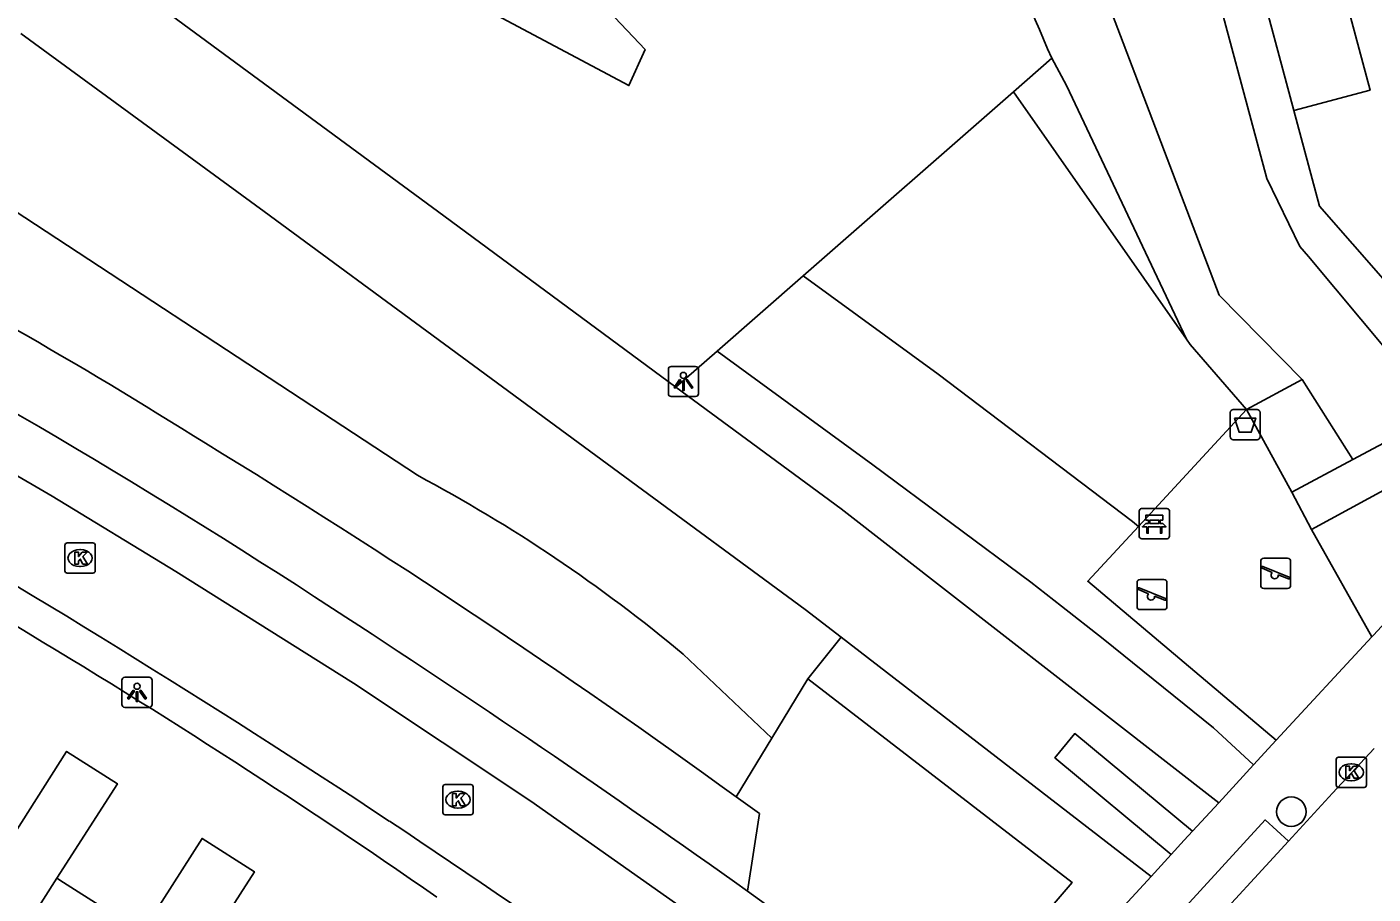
# Model space of a CAD drawing. Extents: x 158474 to 159560, y 388525 to 389605.
# Drawn here: x 159116.32 to 159160.89, y 389315.52 to 389344.24 of the extents above; entities that cross this region are included whole.
import ezdxf

# ---------------------------------------------------------------- set-up
doc = ezdxf.new("R2010")
doc.units = 0
for name, color, linetype in [('IMGEO_Afvalbak', 7, 'Continuous'), ('IMGEO_Bank', 7, 'Continuous'), ('IMGEO_Boom', 7, 'Continuous'), ('IMGEO_Fietspad_gesloten', 7, 'Continuous'), ('IMGEO_Groenvoorziening', 7, 'Continuous'), ('IMGEO_Kolk', 7, 'Continuous'), ('IMGEO_Lichtpunt', 7, 'Continuous'), ('IMGEO_Loofbos', 7, 'Continuous'), ('IMGEO_Pand', 7, 'Continuous'), ('IMGEO_Parkeervlak_open', 7, 'Continuous'), ('IMGEO_Rijbaan_lokaal_open', 7, 'Continuous'), ('IMGEO_Speelvoorziening', 7, 'Continuous'), ('IMGEO_Voetpad_open', 7, 'Continuous'), ('IMGEO_Waterloop', 7, 'Continuous')]:
    doc.layers.add(name, color=color, linetype=linetype)

msp = doc.modelspace()

# ---------------------------------------------------------------- linework, layer by layer
at = {"layer": 'IMGEO_Afvalbak'}
for p, q in [((159156.162, 389330.668), (159156.162, 389331.468)), ((159156.162, 389331.468), (159156.162, 389330.668)), ((159156.262, 389331.568), (159157.052, 389331.568)), ((159157.052, 389331.568), (159156.262, 389331.568)), ((159157.152, 389331.468), (159157.152, 389330.668)), ((159157.152, 389330.668), (159157.152, 389331.468)), ((159157.052, 389330.568), (159156.262, 389330.568)), ((159156.262, 389330.568), (159157.052, 389330.568))]:
    msp.add_line(p, q, dxfattribs=at)
msp.add_lwpolyline([(159156.305, 389331.282), (159157.009, 389331.282), (159156.86, 389330.812), (159156.454, 389330.812), (159156.305, 389331.282)], dxfattribs=at)
for centre, start, end in [((159156.262, 389331.468), 90, 180), ((159156.262, 389331.468), 90, 180), ((159157.052, 389331.468), 0, 90), ((159157.052, 389331.468), 360, 90), ((159156.262, 389330.668), 180, 270), ((159156.262, 389330.668), 180, 270), ((159157.052, 389330.668), 270, 0), ((159157.052, 389330.668), 270, 0)]:
    msp.add_arc(centre, 0.1, start, end, dxfattribs=at)
at = {"layer": 'IMGEO_Bank'}
for p, q in [((159153.15, 389327.361), (159153.15, 389328.202)), ((159153.15, 389328.202), (159153.15, 389327.361)), ((159153.225, 389328.286), (159154.066, 389328.286)), ((159154.066, 389328.286), (159153.225, 389328.286)), ((159153.459, 389327.792), (159153.459, 389327.898)), ((159153.503, 389327.898), (159153.503, 389327.792)), ((159153.791, 389327.904), (159153.509, 389327.904)), ((159153.797, 389327.792), (159153.797, 389327.898)), ((159153.841, 389327.898), (159153.841, 389327.792)), ((159154.15, 389328.211), (159154.15, 389327.37)), ((159154.15, 389327.37), (159154.15, 389328.211)), ((159153.847, 389327.684), (159153.454, 389327.684)), ((159153.509, 389327.786), (159153.791, 389327.786)), ((159154.075, 389327.286), (159153.234, 389327.286)), ((159153.234, 389327.286), (159154.075, 389327.286))]:
    msp.add_line(p, q, dxfattribs=at)
for points in [[(159153.453, 389327.904), (159153.367, 389327.904), (159153.367, 389328.065), (159153.93, 389328.065), (159153.93, 389327.904), (159153.847, 389327.904)], [(159153.397, 389327.684), (159153.255, 389327.684), (159153.367, 389327.786), (159153.453, 389327.786)], [(159153.447, 389327.677), (159153.447, 389327.47), (159153.404, 389327.47), (159153.404, 389327.677)], [(159153.847, 389327.786), (159153.93, 389327.786), (159154.042, 389327.684), (159153.903, 389327.684)], [(159153.897, 389327.677), (159153.897, 389327.47), (159153.853, 389327.47), (159153.853, 389327.677)]]:
    msp.add_lwpolyline(points, dxfattribs=at)
for centre, radius, start, end in [((159153.228, 389328.208), 0.0779, 92.4484, 184.2845), ((159153.228, 389328.208), 0.0779, 92.4484, 184.2845), ((159153.452, 389327.897), 0.00671, 2.8957, 87.1043), ((159153.509, 389327.897), 0.00671, 92.8957, 177.1043), ((159153.791, 389327.897), 0.00671, 2.8957, 87.1043), ((159153.848, 389327.897), 0.00671, 92.8957, 177.1043), ((159154.072, 389328.208), 0.0779, 2.4484, 94.2845), ((159154.072, 389328.208), 0.0779, 2.4484, 94.2845), ((159153.397, 389327.677), 0.00671, 2.8957, 87.1043), ((159153.454, 389327.677), 0.00671, 92.8957, 177.1043), ((159153.452, 389327.793), 0.00671, 272.8957, 357.1043), ((159153.509, 389327.793), 0.00671, 182.8957, 267.1043), ((159153.791, 389327.793), 0.00671, 272.8957, 357.1043), ((159153.848, 389327.793), 0.00671, 182.8957, 267.1043), ((159153.846, 389327.677), 0.00671, 2.8957, 87.1043), ((159153.903, 389327.677), 0.00671, 92.8957, 177.1043), ((159153.228, 389327.364), 0.0779, 182.4484, 274.2845), ((159153.228, 389327.364), 0.0779, 182.4484, 274.2845), ((159154.072, 389327.364), 0.0779, 272.4484, 4.2845), ((159154.072, 389327.364), 0.0779, 272.4484, 4.2845)]:
    msp.add_arc(centre, radius, start, end, dxfattribs=at)
at = {"layer": 'IMGEO_Boom'}
msp.add_circle((159158.185, 389318.244), 0.489, dxfattribs=at)
at = {"layer": 'IMGEO_Fietspad_gesloten'}
for points in [[(159137.812, 389332.31), (159130.123, 389337.986), (159106.525, 389355.35), (159089.561, 389367.215), (159071.236, 389379.256), (159068.025, 389381.035), (159064.668, 389382.521), (159061.191, 389383.7), (159058.087, 389384.471), (159057.024, 389384.498)], [(159116.115, 389344.018), (159124.177, 389338.131), (159142.095, 389324.945), (159143.278, 389324.031)], [(159155.783, 389318.538), (159143.282, 389328.272), (159137.812, 389332.31)], [(159143.278, 389324.031), (159153.546, 389316.098)], [(159154.212, 389316.829), (159150.359, 389320.034), (159151.015, 389320.833), (159154.919, 389317.602)], [(159155.783, 389318.538), (159154.919, 389317.602)], [(159154.212, 389316.829), (159153.546, 389316.098)]]:
    msp.add_lwpolyline(points, dxfattribs=at)
at = {"layer": 'IMGEO_Groenvoorziening'}
for points in [[(159148.989, 389342.095), (159154.713, 389333.897)], [(159129.25, 389329.388), (159113.098, 389339.992)], [(159142.023, 389335.997), (159146.49, 389332.739), (159152.928, 389327.854), (159153.127, 389327.697)], [(159139.172, 389333.501), (159144.332, 389329.734), (159149.563, 389325.844), (159150.575, 389325.054), (159151.957, 389323.974), (159155.613, 389321.026), (159156.933, 389319.795)], [(159156.704, 389331.566), (159153.127, 389327.697)], [(159153.127, 389327.697), (159151.446, 389325.879), (159157.68, 389320.609)], [(159160.855, 389324.039), (159158.857, 389327.591)], [(159142.178, 389322.648), (159143.278, 389324.031)], [(159140.981, 389320.678), (159138.054, 389323.465)], [(159140.981, 389320.678), (159142.178, 389322.648)], [(159142.178, 389322.648), (159150.929, 389315.899), (159149.663, 389314.423), (159146.135, 389311.304)], [(159139.804, 389318.742), (159140.981, 389320.678)]]:
    msp.add_lwpolyline(points, dxfattribs=at)
msp.add_arc((159104.928, 389283.73), 51.732, 50.1824, 61.9552, dxfattribs=at)
at = {"layer": 'IMGEO_Kolk'}
for p, q in [((159117.582, 389326.22), (159117.582, 389327.072)), ((159117.657, 389327.146), (159118.509, 389327.146)), ((159118.583, 389327.072), (159118.583, 389326.22)), ((159118.07, 389326.926), (159118.095, 389326.926)), ((159118.509, 389326.146), (159117.657, 389326.146)), ((159118.093, 389326.366), (159118.068, 389326.366)), ((159159.671, 389319.125), (159159.671, 389319.977)), ((159159.746, 389320.051), (159160.598, 389320.051)), ((159160.672, 389319.977), (159160.672, 389319.125)), ((159160.159, 389319.831), (159160.184, 389319.831)), ((159130.094, 389318.218), (159130.094, 389319.07)), ((159130.169, 389319.144), (159131.021, 389319.144)), ((159131.095, 389319.07), (159131.095, 389318.218)), ((159160.598, 389319.051), (159159.746, 389319.051)), ((159160.182, 389319.271), (159160.157, 389319.271)), ((159130.582, 389318.924), (159130.607, 389318.924)), ((159131.021, 389318.144), (159130.169, 389318.144)), ((159130.605, 389318.364), (159130.58, 389318.364))]:
    msp.add_line(p, q, dxfattribs=at)
for points in [[(159117.582, 389326.22), (159117.582, 389327.072)], [(159117.657, 389327.146), (159118.509, 389327.146)], [(159118.583, 389327.072), (159118.583, 389326.22)], [(159117.903, 389326.846), (159118.026, 389326.846), (159118.026, 389326.695), (159118.156, 389326.846), (159118.32, 389326.846), (159118.174, 389326.695), (159118.327, 389326.446), (159118.175, 389326.446), (159118.09, 389326.61), (159118.026, 389326.543), (159118.026, 389326.446), (159117.903, 389326.446), (159117.903, 389326.846)], [(159118.509, 389326.146), (159117.657, 389326.146)], [(159159.671, 389319.125), (159159.671, 389319.977)], [(159159.746, 389320.051), (159160.598, 389320.051)], [(159160.672, 389319.977), (159160.672, 389319.125)], [(159159.992, 389319.751), (159160.115, 389319.751), (159160.115, 389319.6), (159160.245, 389319.751), (159160.409, 389319.751), (159160.263, 389319.6), (159160.416, 389319.351), (159160.264, 389319.351), (159160.179, 389319.515), (159160.115, 389319.448), (159160.115, 389319.351), (159159.992, 389319.351), (159159.992, 389319.751)], [(159130.094, 389318.218), (159130.094, 389319.07)], [(159130.169, 389319.144), (159131.021, 389319.144)], [(159131.095, 389319.07), (159131.095, 389318.218)], [(159160.598, 389319.051), (159159.746, 389319.051)], [(159130.415, 389318.844), (159130.538, 389318.844), (159130.538, 389318.693), (159130.668, 389318.844), (159130.832, 389318.844), (159130.686, 389318.693), (159130.839, 389318.444), (159130.687, 389318.444), (159130.602, 389318.608), (159130.538, 389318.541), (159130.538, 389318.444), (159130.415, 389318.444), (159130.415, 389318.844)], [(159131.021, 389318.144), (159130.169, 389318.144)]]:
    msp.add_lwpolyline(points, dxfattribs=at)
for centre, start, end in [((159117.659, 389327.07), 91.552, 178.448), ((159117.659, 389327.07), 91.552, 178.448), ((159118.507, 389327.07), 1.552, 88.448), ((159118.507, 389327.07), 1.552, 88.448), ((159117.659, 389326.222), 181.552, 268.448), ((159117.659, 389326.222), 181.552, 268.448), ((159118.507, 389326.222), 271.552, 358.448), ((159118.507, 389326.222), 271.552, 358.448), ((159159.748, 389319.975), 91.552, 178.448), ((159159.748, 389319.975), 91.552, 178.448), ((159160.596, 389319.975), 1.552, 88.448), ((159160.596, 389319.975), 1.552, 88.448), ((159130.171, 389319.068), 91.552, 178.448), ((159130.171, 389319.068), 91.552, 178.448), ((159131.019, 389319.068), 1.552, 88.448), ((159131.019, 389319.068), 1.552, 88.448), ((159159.748, 389319.127), 181.552, 268.448), ((159159.748, 389319.127), 181.552, 268.448), ((159160.596, 389319.127), 271.552, 358.448), ((159160.596, 389319.127), 271.552, 358.448), ((159130.171, 389318.22), 181.552, 268.448), ((159130.171, 389318.22), 181.552, 268.448), ((159131.019, 389318.22), 271.552, 358.448), ((159131.019, 389318.22), 271.552, 358.448)]:
    msp.add_arc(centre, 0.0765, start, end, dxfattribs=at)
for centre, major_axis, ratio, start_param, end_param in [((159118.069, 389326.646), (-0.387, 0.002), 0.722429, 4.712389, 7.853982), ((159118.094, 389326.646), (-0.39, 0.002), 0.717154, 1.570796, 4.712389), ((159160.158, 389319.551), (-0.387, 0.002), 0.722429, 4.712389, 7.853982), ((159160.183, 389319.551), (-0.39, 0.002), 0.717154, 1.570796, 4.712389), ((159130.581, 389318.644), (-0.387, 0.002), 0.722429, 4.712389, 7.853982), ((159130.606, 389318.644), (-0.39, 0.002), 0.717154, 1.570796, 4.712389)]:
    msp.add_ellipse(centre, major_axis=major_axis, ratio=ratio, start_param=start_param, end_param=end_param, dxfattribs=at)
at = {"layer": 'IMGEO_Lichtpunt'}
for p, q in [((159137.56, 389332.898), (159137.56, 389332.091)), ((159137.56, 389332.898), (159137.56, 389332.091)), ((159138.462, 389332.993), (159137.654, 389332.993)), ((159138.462, 389332.993), (159137.654, 389332.993)), ((159138.556, 389332.091), (159138.556, 389332.898)), ((159138.556, 389332.091), (159138.556, 389332.898)), ((159137.654, 389331.997), (159138.462, 389331.997)), ((159137.654, 389331.997), (159138.462, 389331.997)), ((159119.468, 389322.602), (159119.468, 389321.795)), ((159119.468, 389322.602), (159119.468, 389321.795)), ((159120.37, 389322.697), (159119.562, 389322.697)), ((159120.37, 389322.697), (159119.562, 389322.697)), ((159120.464, 389321.795), (159120.464, 389322.602)), ((159120.464, 389321.795), (159120.464, 389322.602)), ((159119.562, 389321.701), (159120.37, 389321.701)), ((159119.562, 389321.701), (159120.37, 389321.701))]:
    msp.add_line(p, q, dxfattribs=at)
for points in [[(159137.934, 389332.562), (159137.973, 389332.534), (159137.785, 389332.272), (159137.747, 389332.299), (159137.934, 389332.562)], [(159138.036, 389332.514), (159138.083, 389332.514), (159138.083, 389332.192), (159138.036, 389332.192), (159138.036, 389332.514)], [(159138.146, 389332.534), (159138.184, 389332.561), (159138.371, 389332.299), (159138.332, 389332.271), (159138.146, 389332.534)], [(159119.842, 389322.266), (159119.881, 389322.238), (159119.693, 389321.976), (159119.655, 389322.003), (159119.842, 389322.266)], [(159119.944, 389322.218), (159119.991, 389322.218), (159119.991, 389321.896), (159119.944, 389321.896), (159119.944, 389322.218)], [(159120.054, 389322.238), (159120.092, 389322.265), (159120.279, 389322.003), (159120.24, 389321.975), (159120.054, 389322.238)]]:
    msp.add_lwpolyline(points, dxfattribs=at)
for centre in [(159138.059, 389332.696), (159119.967, 389322.4)]:
    msp.add_circle(centre, 0.0994, dxfattribs=at)
for centre, start, end in [((159137.654, 389332.898), 90, 180), ((159137.654, 389332.898), 90, 180), ((159138.462, 389332.898), 0, 90), ((159138.462, 389332.898), 0, 90), ((159137.654, 389332.091), 180, 270), ((159137.654, 389332.091), 180, 270), ((159138.462, 389332.091), 270, 0), ((159138.462, 389332.091), 270, 360), ((159119.562, 389322.602), 90, 180), ((159119.562, 389322.602), 90, 180), ((159120.37, 389322.602), 0, 90), ((159120.37, 389322.602), 0, 90), ((159119.562, 389321.795), 180, 270), ((159119.562, 389321.795), 180, 270), ((159120.37, 389321.795), 270, 0), ((159120.37, 389321.795), 270, 360)]:
    msp.add_arc(centre, 0.0946, start, end, dxfattribs=at)
at = {"layer": 'IMGEO_Loofbos'}
for points in [[(159152.029, 389393.859), (159134.048, 389388.708), (159127.957, 389386.734), (159124.397, 389383.635), (159117.299, 389376.828), (159114.153, 389369.071), (159119.761, 389361.476), (159136.792, 389343.489), (159136.256, 389342.298), (159118.609, 389351.695), (159114.05, 389355.783), (159105.339, 389364.821), (159102.481, 389368.323), (159100.754, 389370.949), (159099.007, 389374.075), (159096.511, 389380.508), (159095.662, 389384.045), (159095.304, 389386.934), (159095.234, 389389.449)], [(159150.252, 389343.201), (159148.989, 389342.095)], [(159148.989, 389342.095), (159142.023, 389335.997)], [(159139.172, 389333.501), (159142.023, 389335.997)], [(159137.812, 389332.31), (159139.172, 389333.501)]]:
    msp.add_lwpolyline(points, dxfattribs=at)
at = {"layer": 'IMGEO_Pand'}
for points in [[(159159.44, 389347.204), (159159.502, 389346.974), (159160.794, 389342.143), (159158.27, 389341.468)], [(159158.27, 389341.468), (159156.978, 389346.299), (159156.917, 389346.526)], [(159117.31, 389316.04), (159119.32, 389319.17), (159117.636, 389320.24), (159115.646, 389317.108), (159112.932, 389318.833), (159112.75, 389318.93)], [(159117.31, 389316.04), (159117.532, 389315.898), (159120.138, 389314.241), (159122.119, 389317.357), (159123.856, 389316.254), (159121.86, 389313.14)], [(159112.421, 389308.359), (159117.31, 389316.04)]]:
    msp.add_lwpolyline(points, dxfattribs=at)
at = {"layer": 'IMGEO_Parkeervlak_open'}
msp.add_lwpolyline([(159140.176, 389315.616), (159140.577, 389318.181), (159139.804, 389318.742)], dxfattribs=at)
for centre, radius, start, end in [((159028.275, 389181.143), 176.411, 57.81731, 62.63446), ((158979.623, 389097.391), 273.229, 54.10858, 58.53688)]:
    msp.add_arc(centre, radius, start, end, dxfattribs=at)
at = {"layer": 'IMGEO_Rijbaan_lokaal_open'}
for points in [[(159103.555, 389336.199), (159103.765, 389336.207), (159106.212, 389334.884), (159110.614, 389332.504), (159117.16, 389328.692), (159121.25, 389326.204), (159127.134, 389322.506), (159133.012, 389318.593), (159139.412, 389314.077), (159143.581, 389311.064), (159146.399, 389308.944)], [(159158.091, 389317.27), (159159.549, 389318.858), (159160.931, 389320.335)], [(159158.091, 389317.27), (159155.216, 389314.137)]]:
    msp.add_lwpolyline(points, dxfattribs=at)
for centre, radius, start, end in [((158935.023, 389025.349), 350.67, 56.54896, 60.03136), ((158914.096, 388996.019), 386.68, 53.46487, 56.35726)]:
    msp.add_arc(centre, radius, start, end, dxfattribs=at)
at = {"layer": 'IMGEO_Speelvoorziening'}
for p, q in [((159157.174, 389325.743), (159157.174, 389326.543)), ((159157.174, 389326.543), (159157.174, 389325.743)), ((159157.274, 389326.643), (159158.064, 389326.643)), ((159158.064, 389326.643), (159157.274, 389326.643)), ((159158.164, 389326.543), (159158.164, 389325.743)), ((159158.164, 389325.743), (159158.164, 389326.543)), ((159157.557, 389326.171), (159157.218, 389326.308)), ((159157.243, 389326.368), (159158.119, 389326.015)), ((159158.095, 389325.955), (159157.755, 389326.092)), ((159153.079, 389325.037), (159153.079, 389325.837)), ((159153.079, 389325.837), (159153.079, 389325.037)), ((159153.148, 389325.662), (159154.024, 389325.309)), ((159153.179, 389325.937), (159153.969, 389325.937)), ((159153.969, 389325.937), (159153.179, 389325.937)), ((159154.069, 389325.837), (159154.069, 389325.037)), ((159154.069, 389325.037), (159154.069, 389325.837)), ((159158.064, 389325.643), (159157.274, 389325.643)), ((159157.274, 389325.643), (159158.064, 389325.643)), ((159153.462, 389325.465), (159153.123, 389325.602)), ((159154, 389325.249), (159153.66, 389325.386)), ((159153.969, 389324.937), (159153.179, 389324.937)), ((159153.179, 389324.937), (159153.969, 389324.937))]:
    msp.add_line(p, q, dxfattribs=at)
for centre, radius, start, end in [((159157.274, 389326.543), 0.1, 90, 180), ((159157.274, 389326.543), 0.1, 90, 180), ((159158.064, 389326.543), 0.1, 0, 90), ((159158.064, 389326.543), 0.1, 360, 90), ((159157.231, 389326.338), 0.0327, 68.078, 248.078), ((159157.636, 389326.081), 0.12, 130.9928, 5.1632), ((159153.179, 389325.837), 0.1, 90, 180), ((159153.179, 389325.837), 0.1, 90, 180), ((159153.136, 389325.632), 0.0327, 68.078, 248.078), ((159153.969, 389325.837), 0.1, 0, 90), ((159153.969, 389325.837), 0.1, 360, 90), ((159157.274, 389325.743), 0.1, 180, 270), ((159157.274, 389325.743), 0.1, 180, 270), ((159158.064, 389325.743), 0.1, 270, 0), ((159158.064, 389325.743), 0.1, 270, 0), ((159158.107, 389325.985), 0.0327, 248.078, 68.078), ((159153.541, 389325.375), 0.12, 130.9928, 5.1632), ((159154.012, 389325.279), 0.0327, 248.078, 68.078), ((159153.179, 389325.037), 0.1, 180, 270), ((159153.179, 389325.037), 0.1, 180, 270), ((159153.969, 389325.037), 0.1, 270, 0), ((159153.969, 389325.037), 0.1, 270, 0)]:
    msp.add_arc(centre, radius, start, end, dxfattribs=at)
at = {"layer": 'IMGEO_Voetpad_open'}
for points in [[(159154.867, 389348.59), (159154.923, 389348.38), (159155.379, 389346.678), (159157.376, 389339.216), (159158.469, 389336.971), (159158.751, 389336.634), (159161.387, 389333.49)], [(159162.393, 389334.563), (159159.115, 389338.308), (159158.27, 389341.468)], [(159156.704, 389331.566), (159158.545, 389332.564)], [(159158.545, 389332.564), (159160.222, 389329.913)], [(159158.198, 389328.827), (159156.704, 389331.566)], [(159160.222, 389329.913), (159162.607, 389331.18)], [(159160.222, 389329.913), (159158.198, 389328.827)], [(159158.857, 389327.591), (159163.378, 389330.054)], [(159163.378, 389330.054), (159163.461, 389329.91), (159163.606, 389329.659), (159164.55, 389328.029), (159160.907, 389324.095), (159160.855, 389324.039)], [(159158.857, 389327.591), (159158.198, 389328.827)], [(159160.855, 389324.039), (159157.68, 389320.609)], [(159157.68, 389320.609), (159157.553, 389320.472), (159156.933, 389319.795)], [(159156.933, 389319.795), (159155.783, 389318.538)], [(159155.216, 389314.137), (159154.45, 389314.84), (159157.325, 389317.973), (159158.091, 389317.27)], [(159154.919, 389317.602), (159154.643, 389317.302), (159154.212, 389316.829)], [(159153.546, 389316.098), (159152.398, 389314.847), (159150.948, 389313.157), (159147.629, 389310.223)], [(159146.135, 389311.304), (159140.176, 389315.616)]]:
    msp.add_lwpolyline(points, dxfattribs=at)
for centre, radius, start, end in [((158996.364, 389125.739), 237.942, 56.85973, 62.37144), ((158918.298, 389004.876), 381.824, 54.47204, 56.96586), ((158988.879, 389111.932), 247.571, 55.27678, 59.25397)]:
    msp.add_arc(centre, radius, start, end, dxfattribs=at)
at = {"layer": 'IMGEO_Waterloop'}
for points in [[(159152.057, 389345.208), (159155.794, 389335.358), (159158.545, 389332.564)], [(159150.252, 389343.201), (159150.741, 389342.303), (159154.713, 389333.897)], [(159154.713, 389333.897), (159154.834, 389333.723), (159156.704, 389331.566)]]:
    msp.add_lwpolyline(points, dxfattribs=at)
msp.add_arc((159238.896, 389381.678), 96.634, 200.17739, 203.46382, dxfattribs=at)

doc.saveas('drawing.dxf')
